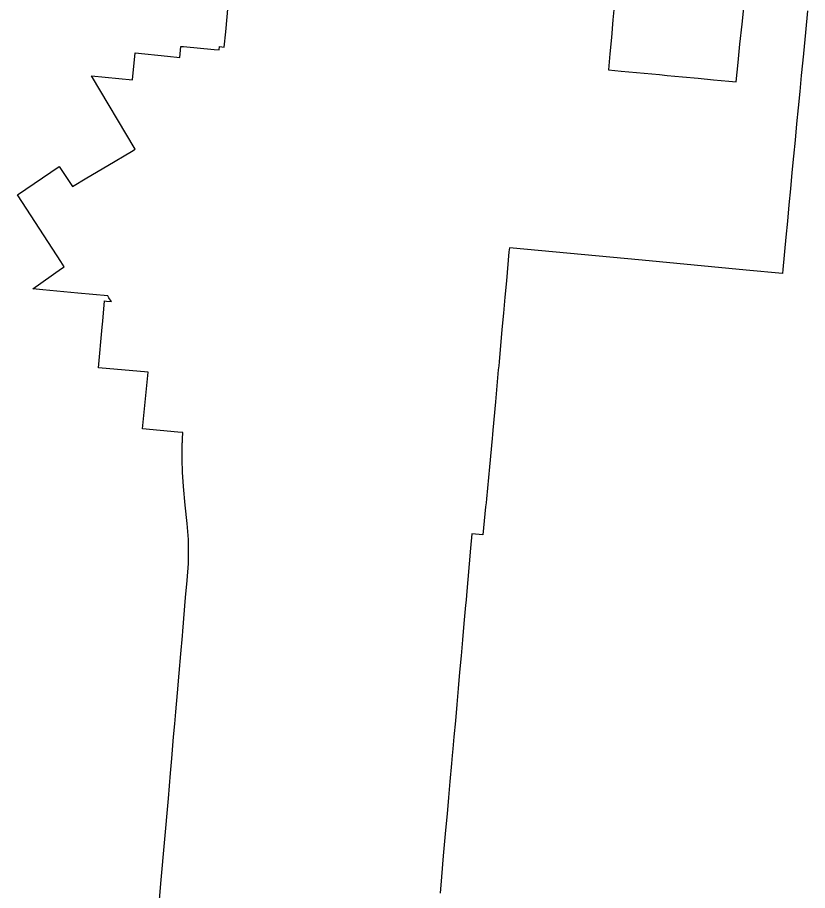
# Model space of a CAD drawing. Extents: x 0 to 34, y 0 to 22.
# Drawn here: x 6.4447 to 6.5227, y 15.7738 to 15.8601 of the extents above; entities that cross this region are included whole.
import ezdxf

# ---------------------------------------------------------------- set-up
doc = ezdxf.new("R2010")
doc.units = 0
doc.layers.add('GM_X_Corporation', color=7, linetype='Continuous')

msp = doc.modelspace()

# ---------------------------------------------------------------- linework, layer by layer
at = {"layer": 'GM_X_Corporation'}
for points in [[(6.50375085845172, 15.862550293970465), (6.503507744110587, 15.859909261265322), (6.503346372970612, 15.85814840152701), (6.503199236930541, 15.85654785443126), (6.5030521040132, 15.854947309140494), (6.504310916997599, 15.854829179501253), (6.505831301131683, 15.854686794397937), (6.507351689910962, 15.854543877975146), (6.508096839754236, 15.854474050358), (6.508872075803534, 15.854401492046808), (6.51039245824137, 15.854258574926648), (6.511912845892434, 15.854116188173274), (6.513433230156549, 15.853973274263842), (6.51495348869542, 15.853830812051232), (6.5156816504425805, 15.853762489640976), (6.51587650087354, 15.855680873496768), (6.516059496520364, 15.857489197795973), (6.516259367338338, 15.859455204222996), (6.516458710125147, 15.861422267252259)], [(6.458489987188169, 15.77046808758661), (6.458822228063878, 15.774472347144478), (6.459564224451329, 15.782889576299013), (6.459774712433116, 15.785384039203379), (6.4598989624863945, 15.786825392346), (6.460085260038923, 15.788987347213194), (6.460195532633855, 15.790268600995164), (6.460296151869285, 15.791436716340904), (6.460460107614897, 15.793339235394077), (6.460628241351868, 15.7952901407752), (6.460790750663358, 15.797177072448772), (6.460945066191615, 15.7989677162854), (6.460986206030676, 15.799445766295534), (6.461272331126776, 15.80276568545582), (6.461415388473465, 15.804426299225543), (6.461562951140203, 15.80613930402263), (6.4615587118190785, 15.80637565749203), (6.46156925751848, 15.80769775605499), (6.4615497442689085, 15.808493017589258), (6.4614258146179, 15.810071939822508), (6.4612338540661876, 15.81190874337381), (6.461061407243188, 15.813743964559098), (6.4609691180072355, 15.815160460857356), (6.460956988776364, 15.815320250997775), (6.460926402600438, 15.816231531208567), (6.460920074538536, 15.816889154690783), (6.46091532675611, 15.817345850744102), (6.460931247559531, 15.81748586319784), (6.460931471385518, 15.817501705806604), (6.460931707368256, 15.817517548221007), (6.460931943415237, 15.817533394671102), (6.4609321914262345, 15.817549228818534), (6.460932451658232, 15.817565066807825), (6.46093270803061, 15.817580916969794), (6.460932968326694, 15.817596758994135), (6.460933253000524, 15.817612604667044), (6.4609335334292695, 15.817628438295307), (6.460933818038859, 15.817644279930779), (6.4609341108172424, 15.817660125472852), (6.460934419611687, 15.817675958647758), (6.460934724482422, 15.817691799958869), (6.4609350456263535, 15.817707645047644), (6.46093537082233, 15.817723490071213), (6.460935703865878, 15.817739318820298), (6.460936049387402, 15.817755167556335), (6.460936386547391, 15.817771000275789), (6.460936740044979, 15.817786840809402), (6.460937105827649, 15.817802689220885), (6.460937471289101, 15.817818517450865), (6.460937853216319, 15.817834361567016), (6.460938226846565, 15.817850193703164), (6.460938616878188, 15.817866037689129), (6.460939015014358, 15.817881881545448), (6.460939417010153, 15.817897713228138), (6.460939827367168, 15.817913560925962), (6.460940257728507, 15.817929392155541), (6.460940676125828, 15.817945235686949), (6.460941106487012, 15.817961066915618), (6.460941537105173, 15.817976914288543), (6.4609419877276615, 15.817992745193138), (6.460942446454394, 15.8180085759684), (6.460942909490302, 15.818024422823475), (6.460943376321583, 15.818040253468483), (6.4609438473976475, 15.818056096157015), (6.460944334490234, 15.818071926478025), (6.460944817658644, 15.81808776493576), (6.460945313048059, 15.818103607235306), (6.460945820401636, 15.818119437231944), (6.46094616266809, 15.818129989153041), (6.460946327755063, 15.818135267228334), (6.460946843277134, 15.818151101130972), (6.460947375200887, 15.818166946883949), (6.460947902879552, 15.81818278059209), (6.4609484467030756, 15.818198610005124), (6.46094899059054, 15.818214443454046), (6.460949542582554, 15.818230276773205), (6.460950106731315, 15.81824610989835), (6.460950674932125, 15.818261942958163), (6.460951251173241, 15.818277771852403), (6.460951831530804, 15.818293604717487), (6.460952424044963, 15.818309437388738), (6.4609530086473, 15.818325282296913), (6.460953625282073, 15.818341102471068), (6.460954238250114, 15.818356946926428), (6.4609548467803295, 15.81837276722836), (6.460955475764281, 15.818388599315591), (6.460956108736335, 15.818404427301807), (6.4609567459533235, 15.818420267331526), (6.460957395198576, 15.81843609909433), (6.460958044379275, 15.81845192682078), (6.460990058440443, 15.819082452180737), (6.460510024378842, 15.819125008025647), (6.456991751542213, 15.819437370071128), (6.457580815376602, 15.82503320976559), (6.452667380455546, 15.825469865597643), (6.453029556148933, 15.829485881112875), (6.453084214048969, 15.830092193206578), (6.45326435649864, 15.83208720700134), (6.453443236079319, 15.832071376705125), (6.453945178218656, 15.832026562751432), (6.453914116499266, 15.832073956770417), (6.4536924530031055, 15.832409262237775), (6.453566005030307, 15.832600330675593), (6.450615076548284, 15.832873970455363), (6.447144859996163, 15.833194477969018), (6.446163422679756, 15.833286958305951), (6.449014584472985, 15.83529424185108), (6.449278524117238, 15.835479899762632), (6.448935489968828, 15.83600614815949), (6.447294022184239, 15.838524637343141), (6.4446504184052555, 15.842580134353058), (6.448757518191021, 15.845383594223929), (6.450088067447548, 15.84339785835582), (6.4515188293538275, 15.844252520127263), (6.453569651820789, 15.845477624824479), (6.455923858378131, 15.84688377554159), (6.456266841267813, 15.847103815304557), (6.451963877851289, 15.85434558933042), (6.456031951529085, 15.853950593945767), (6.456298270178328, 15.85662537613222), (6.459469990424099, 15.856294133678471), (6.460694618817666, 15.856166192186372), (6.460795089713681, 15.857267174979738), (6.461059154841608, 15.857243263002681), (6.464100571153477, 15.85696589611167), (6.464580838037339, 15.85692217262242), (6.4646123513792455, 15.857268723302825), (6.465077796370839, 15.857194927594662), (6.465229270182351, 15.858713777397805), (6.465487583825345, 15.861308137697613)], [(6.522734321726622, 15.860779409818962), (6.522529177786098, 15.858651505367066), (6.522326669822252, 15.8565526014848), (6.522323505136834, 15.856523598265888), (6.522118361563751, 15.854395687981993), (6.521963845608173, 15.852795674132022), (6.521809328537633, 15.851195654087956), (6.521654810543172, 15.849595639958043), (6.521502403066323, 15.847995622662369), (6.521349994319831, 15.846395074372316), (6.521198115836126, 15.844795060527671), (6.521045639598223, 15.843194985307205), (6.520893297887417, 15.841595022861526), (6.520740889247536, 15.83999447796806), (6.52058848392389, 15.838394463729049), (6.52028419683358, 15.835193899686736), (6.520246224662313, 15.834794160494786), (6.516678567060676, 15.83513252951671), (6.506380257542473, 15.836109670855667), (6.493271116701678, 15.837349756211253), (6.4932292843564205, 15.83695797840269), (6.492969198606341, 15.834079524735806), (6.492824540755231, 15.832478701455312), (6.4926800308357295, 15.830877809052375), (6.492535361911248, 15.829276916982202), (6.492246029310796, 15.826075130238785), (6.4922098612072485, 15.825674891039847), (6.492173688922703, 15.825274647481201), (6.49188677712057, 15.822099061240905), (6.491633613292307, 15.81929751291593), (6.491606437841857, 15.818896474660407), (6.491579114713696, 15.818495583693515), (6.491307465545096, 15.815695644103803), (6.490998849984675, 15.812515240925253), (6.4909601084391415, 15.812115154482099), (6.490921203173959, 15.81171522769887), (6.490654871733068, 15.80896870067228), (6.489555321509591, 15.809071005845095), (6.489432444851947, 15.807651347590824), (6.489026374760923, 15.802978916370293), (6.4889852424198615, 15.80249796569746), (6.488943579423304, 15.802018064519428), (6.488941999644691, 15.801994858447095), (6.488780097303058, 15.800176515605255), (6.488637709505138, 15.798575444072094), (6.488495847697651, 15.796974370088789), (6.488353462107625, 15.795373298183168), (6.488211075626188, 15.793772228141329), (6.488068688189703, 15.792171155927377), (6.487926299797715, 15.790570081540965), (6.4877839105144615, 15.78896900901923), (6.487677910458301, 15.787776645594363), (6.487620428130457, 15.78712798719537), (6.487585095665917, 15.786727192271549), (6.487549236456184, 15.78632692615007), (6.4873926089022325, 15.784566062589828), (6.487250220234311, 15.782964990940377), (6.487108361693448, 15.78136392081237), (6.486965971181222, 15.779762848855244), (6.486739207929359, 15.77721093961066), (6.486554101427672, 15.77512944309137), (6.48641171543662, 15.773528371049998)]]:
    msp.add_lwpolyline(points, dxfattribs=at)

doc.saveas('drawing.dxf')
